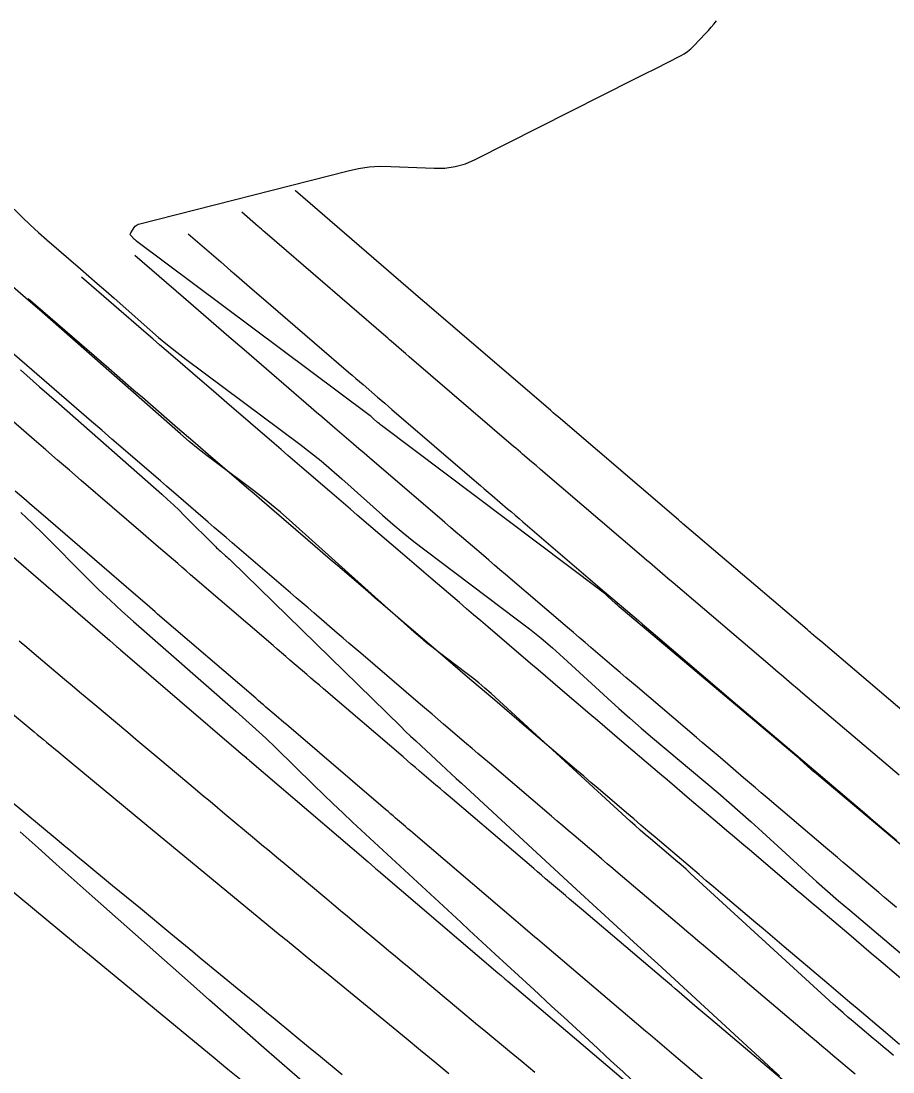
# Model space of a CAD drawing. Extents: x 1005228 to 1008882, y 1883389 to 1885754.
# Drawn here: x 1007273.4 to 1007324.4, y 1885224.1 to 1885285.6 of the extents above; entities that cross this region are included whole.
import ezdxf

# ---------------------------------------------------------------- set-up
doc = ezdxf.new("R2010")
doc.units = 0
for name, color, linetype in [('ATDIMS', 7, 'Continuous'), ('C-ANNO-NOTE', 7, 'Continuous'), ('S_BRIDGE', 7, 'Continuous'), ('TSOBSTACLE', 7, 'Continuous')]:
    doc.layers.add(name, color=color, linetype=linetype)

msp = doc.modelspace()

# ---------------------------------------------------------------- linework, layer by layer
at = {"layer": 'ATDIMS'}
for points in [[(1007324.777, 1885241.475), (1007319.146, 1885246.26), (1007318.826, 1885246.531), (1007318.507, 1885246.802), (1007317.869, 1885247.345), (1007317.71, 1885247.48), (1007317.55, 1885247.616), (1007317.391, 1885247.752), (1007317.231, 1885247.888), (1007311.564, 1885252.722), (1007311.254, 1885252.986), (1007310.944, 1885253.25), (1007310.325, 1885253.778), (1007310.17, 1885253.91), (1007310.016, 1885254.042), (1007309.861, 1885254.175), (1007309.706, 1885254.307), (1007303.801, 1885259.361), (1007303.539, 1885259.585), (1007303.277, 1885259.809), (1007302.754, 1885260.257), (1007302.623, 1885260.369), (1007302.492, 1885260.481), (1007302.361, 1885260.593), (1007302.23, 1885260.705), (1007296.13, 1885265.943), (1007295.9, 1885266.141), (1007295.67, 1885266.339), (1007295.209, 1885266.734), (1007295.094, 1885266.833), (1007294.979, 1885266.932), (1007294.864, 1885267.031), (1007294.749, 1885267.13), (1007288.373, 1885272.628), (1007287.677, 1885273.228), (1007287.578, 1885273.313), (1007287.478, 1885273.399), (1007287.379, 1885273.485), (1007287.28, 1885273.571), (1007286.327, 1885274.395)], [(1007322.195, 1885224.002), (1007320.907, 1885225.093), (1007320.585, 1885225.366), (1007320.263, 1885225.638), (1007319.941, 1885225.911), (1007319.619, 1885226.184), (1007315.909, 1885229.326), (1007315.586, 1885229.6), (1007315.263, 1885229.874), (1007314.94, 1885230.148), (1007314.618, 1885230.422), (1007313.328, 1885231.518), (1007313.005, 1885231.792), (1007312.683, 1885232.066), (1007312.36, 1885232.34), (1007312.038, 1885232.614), (1007308.349, 1885235.749), (1007308.023, 1885236.026), (1007307.698, 1885236.303), (1007307.373, 1885236.58), (1007307.048, 1885236.857), (1007305.748, 1885237.965), (1007305.423, 1885238.243), (1007305.099, 1885238.52), (1007304.774, 1885238.797), (1007304.449, 1885239.074), (1007300.815, 1885242.173), (1007300.479, 1885242.46), (1007300.144, 1885242.747), (1007299.808, 1885243.033), (1007299.473, 1885243.32), (1007298.132, 1885244.468), (1007297.796, 1885244.755), (1007297.461, 1885245.042), (1007297.126, 1885245.329), (1007296.791, 1885245.616), (1007293.286, 1885248.615), (1007292.944, 1885248.909), (1007292.601, 1885249.202), (1007292.258, 1885249.496), (1007291.916, 1885249.79), (1007290.547, 1885250.966), (1007290.204, 1885251.26), (1007289.862, 1885251.554), (1007289.52, 1885251.848), (1007289.177, 1885252.142), (1007285.768, 1885255.07), (1007285.418, 1885255.371), (1007285.069, 1885255.671), (1007284.719, 1885255.972), (1007284.37, 1885256.273), (1007282.623, 1885257.779), (1007281.924, 1885258.382), (1007281.575, 1885258.683), (1007278.729, 1885261.136), (1007278.139, 1885261.646), (1007277.548, 1885262.155), (1007276.958, 1885262.665), (1007276.368, 1885263.176), (1007270.708, 1885268.073)], [(1007269.273, 1885237.702), (1007276.615, 1885231.634), (1007276.883, 1885231.412), (1007276.95, 1885231.357), (1007277.018, 1885231.301), (1007277.236, 1885231.122), (1007277.307, 1885231.063), (1007282.903, 1885226.453), (1007283.776, 1885225.734), (1007284.649, 1885225.016), (1007285.523, 1885224.298), (1007286.397, 1885223.58)]]:
    msp.add_lwpolyline(points, dxfattribs=at)
at = {"layer": 'C-ANNO-NOTE'}
for points in [[(1007327.717, 1885235.006), (1007319.825, 1885241.648), (1007319.737, 1885241.722), (1007319.651, 1885241.797), (1007319.565, 1885241.874), (1007319.479, 1885241.951), (1007319.14, 1885242.262), (1007319.055, 1885242.339), (1007318.969, 1885242.415), (1007318.882, 1885242.491), (1007318.795, 1885242.566), (1007308.639, 1885251.129), (1007308.524, 1885251.227), (1007308.41, 1885251.326), (1007308.297, 1885251.426), (1007308.185, 1885251.528), (1007307.739, 1885251.936), (1007307.626, 1885252.036), (1007307.511, 1885252.134), (1007307.394, 1885252.229), (1007307.274, 1885252.322), (1007294.503, 1885261.926), (1007294.439, 1885261.975), (1007294.377, 1885262.025), (1007294.315, 1885262.077), (1007294.255, 1885262.13), (1007294.017, 1885262.343), (1007293.957, 1885262.396), (1007293.895, 1885262.448), (1007293.833, 1885262.498), (1007293.769, 1885262.546), (1007280.203, 1885272.69), (1007280.196, 1885272.695), (1007280.188, 1885272.701), (1007280.181, 1885272.707), (1007280.174, 1885272.713), (1007280.138, 1885272.745), (1007280.118, 1885272.762), (1007280.091, 1885272.786), (1007280.084, 1885272.792), (1007280.077, 1885272.798), (1007280.071, 1885272.804), (1007280.065, 1885272.811), (1007279.853, 1885273.025), (1007279.824, 1885273.064), (1007279.812, 1885273.105), (1007279.816, 1885273.147), (1007279.836, 1885273.191), (1007280.042, 1885273.513), (1007280.09, 1885273.575), (1007280.147, 1885273.626), (1007280.213, 1885273.664), (1007280.288, 1885273.69), (1007292.548, 1885276.825), (1007293.165, 1885276.959), (1007293.787, 1885277.046), (1007294.414, 1885277.087), (1007295.045, 1885277.081), (1007297.58, 1885276.965), (1007298.205, 1885276.975), (1007298.814, 1885277.064), (1007299.406, 1885277.232), (1007299.98, 1885277.478), (1007309.277, 1885282.171), (1007309.908, 1885282.489), (1007310.538, 1885282.808), (1007311.987, 1885283.539), (1007312.202, 1885283.659), (1007312.404, 1885283.796), (1007312.594, 1885283.95), (1007312.771, 1885284.121), (1007313.454, 1885284.84), (1007313.622, 1885285.022), (1007313.784, 1885285.209), (1007313.94, 1885285.401), (1007314.09, 1885285.597)], [(1007273.029, 1885274.571), (1007273.491, 1885274.111), (1007273.961, 1885273.661), (1007274.44, 1885273.22), (1007274.929, 1885272.788), (1007276.899, 1885271.08), (1007277.391, 1885270.652), (1007277.883, 1885270.224), (1007278.373, 1885269.795), (1007278.863, 1885269.364), (1007280.953, 1885267.525), (1007281.469, 1885267.08), (1007281.993, 1885266.645), (1007282.526, 1885266.222), (1007283.067, 1885265.808), (1007289.717, 1885260.836), (1007290.351, 1885260.351), (1007290.973, 1885259.853), (1007291.585, 1885259.34), (1007292.185, 1885258.814), (1007294.563, 1885256.681), (1007295.163, 1885256.155), (1007295.773, 1885255.642), (1007296.395, 1885255.142), (1007297.028, 1885254.655), (1007302.462, 1885250.569), (1007303.154, 1885250.035), (1007303.833, 1885249.485), (1007304.498, 1885248.919), (1007305.15, 1885248.337), (1007307.729, 1885245.975), (1007308.377, 1885245.388), (1007309.03, 1885244.808), (1007309.69, 1885244.234), (1007310.356, 1885243.667), (1007314.183, 1885240.44), (1007314.838, 1885239.882), (1007315.486, 1885239.318), (1007316.129, 1885238.748), (1007316.765, 1885238.17), (1007319.301, 1885235.848), (1007319.938, 1885235.271), (1007320.58, 1885234.7), (1007321.229, 1885234.137), (1007321.884, 1885233.58), (1007325.488, 1885230.547)], [(1007324.44, 1885225.094), (1007324.144, 1885225.342), (1007323.849, 1885225.591), (1007323.554, 1885225.839), (1007323.259, 1885226.087), (1007322.078, 1885227.081), (1007321.784, 1885227.331), (1007321.493, 1885227.584), (1007321.205, 1885227.84), (1007320.919, 1885228.099), (1007312.602, 1885235.717), (1007312.312, 1885235.98), (1007312.02, 1885236.24), (1007311.724, 1885236.497), (1007311.426, 1885236.751), (1007310.228, 1885237.76), (1007309.93, 1885238.014), (1007309.635, 1885238.271), (1007309.342, 1885238.531), (1007309.052, 1885238.794), (1007300.913, 1885246.246), (1007300.555, 1885246.566), (1007300.189, 1885246.877), (1007299.816, 1885247.18), (1007299.435, 1885247.473), (1007297.897, 1885248.63), (1007297.516, 1885248.923), (1007297.142, 1885249.224), (1007296.774, 1885249.533), (1007296.412, 1885249.85), (1007289.101, 1885256.407), (1007288.593, 1885256.853), (1007288.075, 1885257.286), (1007287.548, 1885257.709), (1007287.012, 1885258.119), (1007284.847, 1885259.738), (1007284.309, 1885260.148), (1007283.781, 1885260.569), (1007283.261, 1885261), (1007282.749, 1885261.441), (1007277.581, 1885265.99), (1007276.608, 1885266.844), (1007275.634, 1885267.697), (1007274.658, 1885268.548), (1007273.68, 1885269.397), (1007269.208, 1885273.274)], [(1007273.408, 1885256.841), (1007274.073, 1885256.208), (1007274.728, 1885255.564), (1007277.324, 1885252.965), (1007277.979, 1885252.321), (1007278.644, 1885251.688), (1007279.32, 1885251.067), (1007280.006, 1885250.457), (1007285.99, 1885245.224), (1007286.577, 1885244.704), (1007287.157, 1885244.175), (1007287.729, 1885243.639), (1007288.294, 1885243.095), (1007290.54, 1885240.901), (1007291.103, 1885240.355), (1007291.67, 1885239.812), (1007292.24, 1885239.273), (1007292.813, 1885238.737), (1007299.134, 1885232.876), (1007299.637, 1885232.41), (1007300.14, 1885231.945), (1007300.644, 1885231.48), (1007301.148, 1885231.016), (1007303.188, 1885229.139), (1007303.681, 1885228.685), (1007304.174, 1885228.232), (1007304.667, 1885227.778), (1007305.16, 1885227.325), (1007307.132, 1885225.511), (1007307.625, 1885225.057), (1007308.118, 1885224.603), (1007308.609, 1885224.148), (1007309.101, 1885223.693)], [(1007292.26, 1885221.5), (1007287.785, 1885225.394), (1007286.668, 1885226.368), (1007285.552, 1885227.346), (1007284.439, 1885228.326), (1007283.329, 1885229.309), (1007277.584, 1885234.405), (1007276.529, 1885235.343), (1007275.477, 1885236.284), (1007274.427, 1885237.228), (1007273.38, 1885238.174)]]:
    msp.add_lwpolyline(points, dxfattribs=at)
at = {"layer": 'S_BRIDGE'}
msp.add_lwpolyline([(1007273.386, 1885265.172), (1007274.507, 1885264.19), (1007275.627, 1885263.206), (1007281.653, 1885257.902), (1007281.995, 1885257.597), (1007282.331, 1885257.286), (1007282.663, 1885256.97), (1007282.989, 1885256.649), (1007284.79, 1885254.846), (1007284.862, 1885254.776), (1007284.935, 1885254.706), (1007285.009, 1885254.638), (1007285.084, 1885254.571), (1007285.388, 1885254.305), (1007285.463, 1885254.238), (1007285.538, 1885254.17), (1007285.612, 1885254.101), (1007285.684, 1885254.031), (1007295.625, 1885244.322), (1007295.915, 1885244.04), (1007296.207, 1885243.76), (1007296.501, 1885243.482), (1007296.797, 1885243.206), (1007297.984, 1885242.105), (1007298.281, 1885241.83), (1007298.578, 1885241.555), (1007298.876, 1885241.281), (1007299.173, 1885241.006), (1007305.915, 1885234.804), (1007307.101, 1885233.712), (1007308.287, 1885232.621), (1007309.474, 1885231.53), (1007310.66, 1885230.439), (1007317.123, 1885224.494), (1007317.451, 1885224.192), (1007317.778, 1885223.89)], dxfattribs=at)
at = {"layer": 'TSOBSTACLE'}
for points in [[(1007326.929, 1885243.583), (1007320.189, 1885249.311), (1007319.921, 1885249.538), (1007319.654, 1885249.765), (1007319.587, 1885249.822), (1007319.52, 1885249.879), (1007319.454, 1885249.936), (1007319.387, 1885249.992), (1007312.609, 1885255.774), (1007312.361, 1885255.985), (1007312.114, 1885256.196), (1007312.052, 1885256.249), (1007311.99, 1885256.301), (1007311.928, 1885256.354), (1007311.866, 1885256.407), (1007304.826, 1885262.432), (1007304.683, 1885262.554), (1007304.541, 1885262.676), (1007304.47, 1885262.737), (1007304.399, 1885262.798), (1007297.144, 1885269.027), (1007296.998, 1885269.153), (1007296.943, 1885269.2), (1007296.925, 1885269.216), (1007289.467, 1885275.646), (1007289.451, 1885275.66)], [(1007283.203, 1885273.131), (1007285.097, 1885271.492), (1007285.295, 1885271.321), (1007285.492, 1885271.15), (1007285.69, 1885270.98), (1007285.887, 1885270.809), (1007287.074, 1885269.787), (1007287.469, 1885269.446), (1007292.574, 1885265.045), (1007292.785, 1885264.862), (1007292.997, 1885264.68), (1007293.209, 1885264.498), (1007293.421, 1885264.316), (1007294.269, 1885263.588), (1007294.481, 1885263.406), (1007294.692, 1885263.224), (1007294.904, 1885263.042), (1007295.116, 1885262.86), (1007300.062, 1885258.613), (1007300.288, 1885258.419), (1007300.514, 1885258.225), (1007300.74, 1885258.031), (1007300.966, 1885257.838), (1007301.871, 1885257.063), (1007302.097, 1885256.87), (1007302.323, 1885256.676), (1007302.55, 1885256.482), (1007302.776, 1885256.289), (1007307.546, 1885252.206), (1007307.794, 1885251.995), (1007308.041, 1885251.783), (1007308.289, 1885251.572), (1007308.537, 1885251.36), (1007309.527, 1885250.515), (1007309.775, 1885250.304), (1007310.023, 1885250.093), (1007310.271, 1885249.881), (1007310.518, 1885249.67), (1007315.076, 1885245.783), (1007315.328, 1885245.568), (1007315.58, 1885245.353), (1007315.832, 1885245.139), (1007316.084, 1885244.924), (1007317.093, 1885244.067), (1007317.345, 1885243.852), (1007317.598, 1885243.638), (1007317.85, 1885243.424), (1007318.102, 1885243.209), (1007322.624, 1885239.367), (1007322.877, 1885239.152), (1007323.129, 1885238.938), (1007323.382, 1885238.724), (1007323.634, 1885238.51), (1007324.645, 1885237.654)], [(1007324.62, 1885233.743), (1007324.274, 1885234.036), (1007323.928, 1885234.329), (1007323.583, 1885234.622), (1007323.237, 1885234.915), (1007321.854, 1885236.086), (1007321.508, 1885236.379), (1007321.163, 1885236.672), (1007320.817, 1885236.965), (1007320.472, 1885237.259), (1007317.059, 1885240.159), (1007316.714, 1885240.452), (1007316.369, 1885240.745), (1007316.024, 1885241.038), (1007315.679, 1885241.331), (1007314.299, 1885242.504), (1007313.954, 1885242.797), (1007313.609, 1885243.091), (1007313.265, 1885243.384), (1007312.92, 1885243.678), (1007309.473, 1885246.618), (1007309.132, 1885246.909), (1007308.792, 1885247.199), (1007308.451, 1885247.49), (1007308.111, 1885247.78), (1007306.748, 1885248.943), (1007306.407, 1885249.233), (1007306.067, 1885249.524), (1007305.727, 1885249.815), (1007305.386, 1885250.106), (1007301.751, 1885253.217), (1007301.429, 1885253.492), (1007301.108, 1885253.767), (1007300.786, 1885254.043), (1007300.465, 1885254.318), (1007299.179, 1885255.419), (1007298.857, 1885255.694), (1007298.536, 1885255.97), (1007298.214, 1885256.245), (1007297.893, 1885256.521), (1007294.102, 1885259.776), (1007293.794, 1885260.041), (1007293.485, 1885260.306), (1007293.176, 1885260.571), (1007292.867, 1885260.837), (1007291.632, 1885261.897), (1007291.324, 1885262.163), (1007291.015, 1885262.428), (1007290.707, 1885262.694), (1007290.398, 1885262.959), (1007286.465, 1885266.35), (1007285.578, 1885267.115), (1007284.098, 1885268.391), (1007283.802, 1885268.646), (1007283.506, 1885268.902), (1007283.211, 1885269.157), (1007282.915, 1885269.413), (1007280.079, 1885271.866)], [(1007325.889, 1885228.737), (1007323.584, 1885230.689), (1007323.146, 1885231.06), (1007322.707, 1885231.432), (1007322.268, 1885231.804), (1007321.829, 1885232.175), (1007320.074, 1885233.662), (1007319.635, 1885234.034), (1007319.196, 1885234.406), (1007318.758, 1885234.778), (1007318.319, 1885235.15), (1007316.016, 1885237.108), (1007315.578, 1885237.48), (1007315.14, 1885237.852), (1007314.703, 1885238.224), (1007314.265, 1885238.596), (1007312.514, 1885240.084), (1007312.077, 1885240.456), (1007311.639, 1885240.828), (1007311.202, 1885241.201), (1007310.765, 1885241.573), (1007308.428, 1885243.567), (1007307.994, 1885243.936), (1007307.561, 1885244.306), (1007307.127, 1885244.676), (1007306.694, 1885245.046), (1007304.959, 1885246.525), (1007304.526, 1885246.895), (1007304.093, 1885247.265), (1007303.66, 1885247.635), (1007303.226, 1885248.006), (1007300.726, 1885250.145), (1007300.309, 1885250.502), (1007299.892, 1885250.859), (1007299.475, 1885251.216), (1007299.058, 1885251.573), (1007297.391, 1885253), (1007296.974, 1885253.357), (1007296.557, 1885253.714), (1007296.141, 1885254.071), (1007295.725, 1885254.429), (1007293.088, 1885256.692), (1007292.683, 1885257.04), (1007292.277, 1885257.389), (1007291.872, 1885257.737), (1007291.466, 1885258.085), (1007289.844, 1885259.479), (1007289.438, 1885259.827), (1007289.033, 1885260.176), (1007288.628, 1885260.525), (1007288.223, 1885260.874), (1007285.462, 1885263.254), (1007284.674, 1885263.934), (1007283.885, 1885264.613), (1007282.308, 1885265.973), (1007281.914, 1885266.313), (1007281.52, 1885266.653), (1007281.126, 1885266.993), (1007280.733, 1885267.334), (1007276.956, 1885270.602)], [(1007324.802, 1885225.726), (1007324.387, 1885226.077), (1007323.972, 1885226.428), (1007322.314, 1885227.833), (1007321.9, 1885228.184), (1007321.485, 1885228.535), (1007321.07, 1885228.886), (1007320.656, 1885229.237), (1007318.06, 1885231.436), (1007317.645, 1885231.788), (1007317.23, 1885232.14), (1007316.815, 1885232.492), (1007316.4, 1885232.844), (1007314.741, 1885234.254), (1007314.326, 1885234.607), (1007313.912, 1885234.959), (1007313.497, 1885235.311), (1007313.082, 1885235.664), (1007310.504, 1885237.855), (1007310.086, 1885238.21), (1007309.669, 1885238.566), (1007309.251, 1885238.921), (1007308.834, 1885239.277), (1007307.164, 1885240.701), (1007306.747, 1885241.057), (1007306.33, 1885241.413), (1007305.912, 1885241.769), (1007305.495, 1885242.125), (1007302.979, 1885244.271), (1007302.549, 1885244.638), (1007302.118, 1885245.006), (1007301.688, 1885245.374), (1007301.258, 1885245.742), (1007299.537, 1885247.214), (1007299.107, 1885247.582), (1007298.677, 1885247.95), (1007298.247, 1885248.318), (1007297.816, 1885248.687), (1007295.457, 1885250.706), (1007295.018, 1885251.082), (1007294.579, 1885251.458), (1007294.14, 1885251.835), (1007293.702, 1885252.211), (1007291.947, 1885253.718), (1007291.508, 1885254.095), (1007291.07, 1885254.471), (1007290.631, 1885254.848), (1007290.192, 1885255.225), (1007287.946, 1885257.154), (1007287.498, 1885257.539), (1007287.051, 1885257.924), (1007286.603, 1885258.309), (1007286.156, 1885258.694), (1007284.368, 1885260.236), (1007283.474, 1885261.007), (1007282.579, 1885261.778), (1007280.519, 1885263.555), (1007280.026, 1885263.979), (1007279.534, 1885264.404), (1007279.042, 1885264.829), (1007278.551, 1885265.255), (1007273.832, 1885269.337)], [(1007318.583, 1885223.13), (1007313.758, 1885227.217), (1007313.527, 1885227.412), (1007313.297, 1885227.608), (1007313.066, 1885227.803), (1007312.836, 1885227.999), (1007311.915, 1885228.782), (1007311.684, 1885228.977), (1007311.454, 1885229.173), (1007311.224, 1885229.369), (1007310.994, 1885229.564), (1007306.193, 1885233.644), (1007305.96, 1885233.842), (1007305.728, 1885234.04), (1007305.495, 1885234.238), (1007305.263, 1885234.437), (1007304.332, 1885235.23), (1007304.1, 1885235.428), (1007303.867, 1885235.626), (1007303.635, 1885235.825), (1007303.402, 1885236.023), (1007298.651, 1885240.076), (1007298.41, 1885240.282), (1007298.169, 1885240.487), (1007297.929, 1885240.693), (1007297.688, 1885240.899), (1007296.726, 1885241.722), (1007296.486, 1885241.927), (1007296.246, 1885242.133), (1007296.005, 1885242.339), (1007295.765, 1885242.545), (1007291.115, 1885246.525), (1007290.869, 1885246.735), (1007290.623, 1885246.946), (1007290.376, 1885247.158), (1007290.13, 1885247.369), (1007289.146, 1885248.214), (1007288.9, 1885248.425), (1007288.654, 1885248.636), (1007288.408, 1885248.848), (1007288.162, 1885249.059), (1007283.59, 1885252.986), (1007283.338, 1885253.203), (1007283.086, 1885253.419), (1007282.835, 1885253.636), (1007282.583, 1885253.853), (1007281.325, 1885254.937), (1007280.57, 1885255.588), (1007276.94, 1885258.718), (1007276.251, 1885259.312), (1007275.562, 1885259.907), (1007274.874, 1885260.501), (1007274.186, 1885261.096), (1007269.333, 1885265.295)], [(1007317.546, 1885220.076), (1007311.606, 1885225.107), (1007311.468, 1885225.224), (1007311.33, 1885225.341), (1007311.192, 1885225.459), (1007311.054, 1885225.576), (1007310.502, 1885226.045), (1007310.225, 1885226.28), (1007309.949, 1885226.515), (1007304.038, 1885231.539), (1007303.897, 1885231.658), (1007303.757, 1885231.777), (1007303.617, 1885231.897), (1007303.477, 1885232.016), (1007302.776, 1885232.614), (1007302.496, 1885232.853), (1007302.356, 1885232.972), (1007296.486, 1885237.979), (1007296.341, 1885238.104), (1007296.195, 1885238.228), (1007296.049, 1885238.352), (1007295.904, 1885238.477), (1007295.321, 1885238.975), (1007295.176, 1885239.1), (1007295.03, 1885239.225), (1007294.884, 1885239.349), (1007294.739, 1885239.474), (1007288.944, 1885244.434), (1007288.794, 1885244.562), (1007288.644, 1885244.691), (1007288.495, 1885244.819), (1007288.345, 1885244.948), (1007287.746, 1885245.462), (1007287.596, 1885245.59), (1007287.447, 1885245.719), (1007287.297, 1885245.847), (1007287.147, 1885245.976), (1007281.412, 1885250.902), (1007281.258, 1885251.034), (1007281.104, 1885251.167), (1007280.95, 1885251.299), (1007280.796, 1885251.432), (1007279.72, 1885252.36), (1007279.566, 1885252.493), (1007274.573, 1885256.797), (1007274.075, 1885257.227), (1007273.576, 1885257.658), (1007273.078, 1885258.088)], [(1007271.961, 1885255.089), (1007278.618, 1885249.349), (1007279.01, 1885249.011), (1007279.066, 1885248.963), (1007279.122, 1885248.915), (1007279.178, 1885248.866), (1007279.234, 1885248.818), (1007286.132, 1885242.893), (1007286.292, 1885242.755), (1007286.559, 1885242.526), (1007286.613, 1885242.481), (1007286.666, 1885242.435), (1007286.719, 1885242.389), (1007286.773, 1885242.343), (1007293.713, 1885236.403), (1007293.916, 1885236.229), (1007294.119, 1885236.056), (1007294.17, 1885236.012), (1007294.22, 1885235.969), (1007294.271, 1885235.925), (1007294.322, 1885235.882), (1007301.31, 1885229.921), (1007301.501, 1885229.759), (1007301.691, 1885229.596), (1007301.739, 1885229.555), (1007301.787, 1885229.515), (1007301.834, 1885229.474), (1007301.882, 1885229.433), (1007308.905, 1885223.465)], [(1007303.465, 1885224.098), (1007302.722, 1885224.714), (1007301.98, 1885225.33), (1007300.495, 1885226.563), (1007300.124, 1885226.871), (1007299.753, 1885227.18), (1007299.383, 1885227.488), (1007299.012, 1885227.797), (1007296.119, 1885230.208), (1007295.718, 1885230.542), (1007295.317, 1885230.877), (1007294.916, 1885231.211), (1007294.515, 1885231.545), (1007292.91, 1885232.882), (1007292.509, 1885233.217), (1007292.108, 1885233.551), (1007291.707, 1885233.886), (1007291.307, 1885234.221), (1007288.812, 1885236.307), (1007288.378, 1885236.67), (1007287.945, 1885237.032), (1007287.511, 1885237.395), (1007287.077, 1885237.758), (1007285.341, 1885239.209), (1007284.908, 1885239.572), (1007284.474, 1885239.935), (1007284.04, 1885240.299), (1007283.607, 1885240.662), (1007281.546, 1885242.392), (1007281.077, 1885242.786), (1007280.607, 1885243.18), (1007280.137, 1885243.574), (1007279.668, 1885243.968), (1007277.736, 1885245.589), (1007277.293, 1885245.961), (1007276.85, 1885246.334), (1007276.408, 1885246.706), (1007275.965, 1885247.079), (1007274.195, 1885248.57), (1007273.752, 1885248.943), (1007273.31, 1885249.315)], [(1007268.967, 1885248.345), (1007274.186, 1885244.017), (1007274.367, 1885243.867), (1007274.547, 1885243.717), (1007274.728, 1885243.567), (1007274.909, 1885243.417), (1007275.633, 1885242.819), (1007275.995, 1885242.52), (1007276.358, 1885242.22), (1007280.667, 1885238.658), (1007281.446, 1885238.015), (1007282.225, 1885237.372), (1007283.005, 1885236.729), (1007283.784, 1885236.087), (1007288.584, 1885232.134), (1007288.717, 1885232.025), (1007288.85, 1885231.915), (1007288.983, 1885231.806), (1007289.116, 1885231.696), (1007289.663, 1885231.245), (1007289.788, 1885231.142), (1007289.913, 1885231.039), (1007290.039, 1885230.936), (1007290.164, 1885230.833), (1007290.791, 1885230.319), (1007291.167, 1885230.01), (1007295.938, 1885226.094), (1007296.775, 1885225.408), (1007297.613, 1885224.721), (1007298.45, 1885224.036)], [(1007272.661, 1885240.089), (1007275.527, 1885237.72), (1007275.933, 1885237.385), (1007276.339, 1885237.049), (1007276.745, 1885236.713), (1007277.151, 1885236.378), (1007278.775, 1885235.035), (1007279.182, 1885234.7), (1007279.588, 1885234.364), (1007279.994, 1885234.029), (1007280.401, 1885233.694), (1007282.179, 1885232.23), (1007282.611, 1885231.874), (1007283.043, 1885231.518), (1007283.474, 1885231.163), (1007283.906, 1885230.807), (1007286.283, 1885228.849), (1007286.782, 1885228.438), (1007287.281, 1885228.027), (1007287.781, 1885227.617), (1007288.28, 1885227.207), (1007290.352, 1885225.507), (1007290.815, 1885225.126), (1007291.279, 1885224.746), (1007291.742, 1885224.366), (1007292.205, 1885223.986)]]:
    msp.add_lwpolyline(points, dxfattribs=at)

doc.saveas('drawing.dxf')
